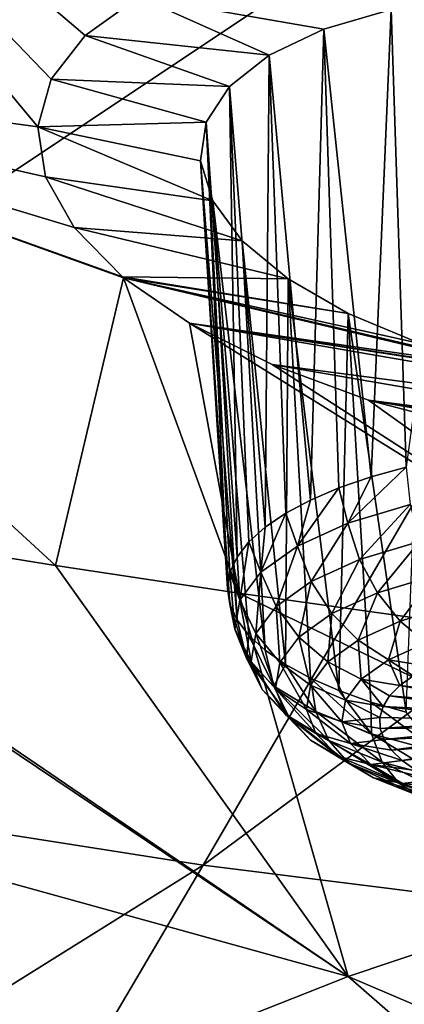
# Model space of a CAD drawing. Header units: metres. Extents: x -90 to 304, y -90 to 74.
# Tile 259 of 570: x 221.72 to 222.99, y 2.58 to 5.83. Entities that reach past the tile are written whole.
import ezdxf

# ---------------------------------------------------------------- set-up
doc = ezdxf.new("R2010")
doc.units = ezdxf.units.M
doc.layers.add('solid_21662050_350', color=7, linetype='CONTINUOUS')

msp = doc.modelspace()

# ---------------------------------------------------------------- linework, layer by layer
at = {"layer": 'solid_21662050_350'}
for points in [[(222.095139, 7.913171, 216.960693), (219.407639, 8.438294, 215.502106), (215.873734, 4.158753, 221.013428)], [(222.095139, 7.913171, 216.960693), (215.873734, 4.158753, 221.013428), (219.035385, 3.556889, 222.685165)], [(224.898575, 7.462947, 218.211243), (222.095139, 7.913171, 216.960693), (219.035385, 3.556889, 222.685165)], [(224.898575, 7.462947, 218.211243), (219.035385, 3.556889, 222.685165), (222.327042, 3.041162, 224.117661)], [(227.799805, 7.090538, 219.245651), (224.898575, 7.462947, 218.211243), (222.327042, 3.041162, 224.117661)], [(227.799805, 7.090538, 219.245651), (222.327042, 3.041162, 224.117661), (225.728302, 2.61477, 225.302002)], [(221.78067, 5.479685, 156.070602), (219.998795, 5.721337, 156.009125), (220.542526, 6.968151, 153.292496)], [(221.824982, 5.637024, 155.732086), (221.78067, 5.479685, 156.070602), (220.542526, 6.968151, 153.292496)], [(221.937027, 5.780984, 155.405258), (221.824982, 5.637024, 155.732086), (220.542526, 6.968151, 153.292496)], [(222.114517, 5.90861, 155.096756), (221.937027, 5.780984, 155.405258), (220.542526, 6.968151, 153.292496)], [(222.912384, 6.137657, 154.43045), (224.948883, 5.898389, 154.491547), (225.225464, 5.780206, 154.686737)], [(224.085236, 5.882438, 154.706741), (222.912384, 6.137657, 154.43045), (225.225464, 5.780206, 154.686737)], [(222.544846, 5.716536, 155.398041), (221.937027, 5.780984, 155.405258), (222.114517, 5.90861, 155.096756)], [(222.725449, 5.802401, 155.176758), (222.114517, 5.90861, 155.096756), (222.948532, 5.867152, 154.990067)], [(222.544846, 5.716536, 155.398041), (222.114517, 5.90861, 155.096756), (222.725449, 5.802401, 155.176758)], [(223.207916, 5.908783, 154.843994), (222.998093, 4.355036, 154.518188), (222.948532, 5.867152, 154.990067)], [(222.725449, 5.802401, 155.176758), (222.948532, 5.867152, 154.990067), (222.881622, 4.322984, 154.606888)], [(222.948532, 5.867152, 154.990067), (222.998093, 4.355036, 154.518188), (222.881622, 4.322984, 154.606888)], [(222.544846, 5.716536, 155.398041), (222.725449, 5.802401, 155.176758), (222.681335, 4.246816, 154.815887)], [(222.725449, 5.802401, 155.176758), (222.77565, 4.286778, 154.706482), (222.681335, 4.246816, 154.815887)], [(222.725449, 5.802401, 155.176758), (222.881622, 4.322984, 154.606888), (222.77565, 4.286778, 154.706482)], [(222.413757, 5.612712, 155.645462), (221.824982, 5.637024, 155.732086), (221.937027, 5.780984, 155.405258)], [(222.413757, 5.612712, 155.645462), (221.937027, 5.780984, 155.405258), (222.544846, 5.716536, 155.398041)], [(221.839493, 4.030635, 159.08223), (220.494858, 4.247913, 158.940704), (219.998795, 5.721337, 156.009125)], [(222.064194, 4.980808, 157.04599), (221.839493, 4.030635, 159.08223), (219.998795, 5.721337, 156.009125)], [(222.060776, 4.98363, 157.040878), (222.064194, 4.980808, 157.04599), (219.998795, 5.721337, 156.009125)], [(221.900375, 5.146658, 156.737289), (222.060776, 4.98363, 157.040878), (219.998795, 5.721337, 156.009125)], [(221.805771, 5.314416, 156.409317), (221.900375, 5.146658, 156.737289), (219.998795, 5.721337, 156.009125)], [(221.78067, 5.479685, 156.070602), (221.805771, 5.314416, 156.409317), (219.998795, 5.721337, 156.009125)], [(222.413757, 5.612712, 155.645462), (222.544846, 5.716536, 155.398041), (222.531662, 4.157409, 155.059204)], [(222.544846, 5.716536, 155.398041), (222.599701, 4.203535, 154.933899), (222.531662, 4.157409, 155.059204)], [(222.544846, 5.716536, 155.398041), (222.681335, 4.246816, 154.815887), (222.599701, 4.203535, 154.933899)], [(222.33725, 5.494728, 155.909805), (221.78067, 5.479685, 156.070602), (221.824982, 5.637024, 155.732086)], [(222.33725, 5.494728, 155.909805), (221.824982, 5.637024, 155.732086), (222.413757, 5.612712, 155.645462)], [(222.33725, 5.494728, 155.909805), (222.413757, 5.612712, 155.645462), (222.439148, 4.058669, 155.326218)], [(222.413757, 5.612712, 155.645462), (222.477936, 4.108943, 155.19046), (222.439148, 4.058669, 155.326218)], [(222.413757, 5.612712, 155.645462), (222.531662, 4.157409, 155.059204), (222.477936, 4.108943, 155.19046)], [(222.318512, 5.367017, 156.181122), (221.78067, 5.479685, 156.070602), (222.33725, 5.494728, 155.909805)], [(222.358612, 5.23452, 156.449051), (221.805771, 5.314416, 156.409317), (221.78067, 5.479685, 156.070602)], [(222.358612, 5.23452, 156.449051), (221.78067, 5.479685, 156.070602), (222.318512, 5.367017, 156.181122)], [(222.318512, 5.367017, 156.181122), (222.33725, 5.494728, 155.909805), (222.407837, 3.954912, 155.60524)], [(222.33725, 5.494728, 155.909805), (222.415695, 4.007137, 155.464981), (222.407837, 3.954912, 155.60524)], [(222.33725, 5.494728, 155.909805), (222.439148, 4.058669, 155.326218), (222.415695, 4.007137, 155.464981)], [(222.318512, 5.367017, 156.181122), (222.41568, 3.902566, 155.745453), (222.439117, 3.850673, 155.884094)], [(222.358612, 5.23452, 156.449051), (222.318512, 5.367017, 156.181122), (222.439117, 3.850673, 155.884094)], [(222.318512, 5.367017, 156.181122), (222.407837, 3.954912, 155.60524), (222.41568, 3.902566, 155.745453)], [(222.456299, 5.102551, 156.703094), (221.900375, 5.146658, 156.737289), (221.805771, 5.314416, 156.409317)], [(222.456299, 5.102551, 156.703094), (221.805771, 5.314416, 156.409317), (222.358612, 5.23452, 156.449051)], [(222.358612, 5.23452, 156.449051), (222.477905, 3.799801, 156.019623), (222.531601, 3.750508, 156.150574)], [(222.456299, 5.102551, 156.703094), (222.358612, 5.23452, 156.449051), (222.531601, 3.750508, 156.150574)], [(222.358612, 5.23452, 156.449051), (222.439117, 3.850673, 155.884094), (222.477905, 3.799801, 156.019623)], [(222.607407, 4.976836, 156.932587), (222.060776, 4.98363, 157.040878), (221.900375, 5.146658, 156.737289)], [(222.607407, 4.976836, 156.932587), (221.900375, 5.146658, 156.737289), (222.456299, 5.102551, 156.703094)], [(222.456299, 5.102551, 156.703094), (222.531601, 3.750508, 156.150574), (222.59964, 3.703333, 156.275513)], [(222.607407, 4.976836, 156.932587), (222.456299, 5.102551, 156.703094), (222.59964, 3.703333, 156.275513)], [(222.445084, 3.938975, 159.141266), (221.839493, 4.030635, 159.08223), (222.064194, 4.980808, 157.04599)], [(222.805756, 4.86236, 157.12886), (222.064194, 4.980808, 157.04599), (222.060776, 4.98363, 157.040878)], [(222.805756, 4.86236, 157.12886), (222.060776, 4.98363, 157.040878), (222.607407, 4.976836, 156.932587)], [(222.281921, 4.830672, 157.310638), (222.445084, 3.938975, 159.141266), (222.064194, 4.980808, 157.04599)], [(223.314285, 4.683485, 157.395294), (222.281921, 4.830672, 157.310638), (222.064194, 4.980808, 157.04599)], [(223.04425, 4.763296, 157.28508), (222.064194, 4.980808, 157.04599), (222.805756, 4.86236, 157.12886)], [(223.175964, 4.720748, 157.346283), (222.064194, 4.980808, 157.04599), (223.04425, 4.763296, 157.28508)], [(223.314285, 4.683485, 157.395294), (222.064194, 4.980808, 157.04599), (223.175964, 4.720748, 157.346283)], [(222.607407, 4.976836, 156.932587), (222.59964, 3.703333, 156.275513), (222.681244, 3.658794, 156.393051)], [(222.607407, 4.976836, 156.932587), (222.681244, 3.658794, 156.393051), (222.775558, 3.617378, 156.501923)], [(222.805756, 4.86236, 157.12886), (222.607407, 4.976836, 156.932587), (222.775558, 3.617378, 156.501923)], [(222.805756, 4.86236, 157.12886), (222.775558, 3.617378, 156.501923), (222.881531, 3.579539, 156.600922)], [(222.805756, 4.86236, 157.12886), (222.881531, 3.579539, 156.600922), (222.997986, 3.545692, 156.688965)], [(223.04425, 4.763296, 157.28508), (222.805756, 4.86236, 157.12886), (222.997986, 3.545692, 156.688965)], [(222.281921, 4.830672, 157.310638), (224.695145, 4.414895, 157.682983), (222.554886, 4.693979, 157.536224)], [(223.60466, 4.626401, 157.454742), (224.695145, 4.414895, 157.682983), (222.281921, 4.830672, 157.310638)], [(222.281921, 4.830672, 157.310638), (224.085068, 3.709317, 159.287277), (222.445084, 3.938975, 159.141266)], [(222.281921, 4.830672, 157.310638), (222.554886, 4.693979, 157.536224), (224.085068, 3.709317, 159.287277)], [(223.457672, 4.651937, 157.431564), (222.281921, 4.830672, 157.310638), (223.314285, 4.683485, 157.395294)], [(223.60466, 4.626401, 157.454742), (222.281921, 4.830672, 157.310638), (223.457672, 4.651937, 157.431564)], [(222.554886, 4.693979, 157.536224), (224.695145, 4.414895, 157.682983), (224.343384, 4.386444, 157.811249)], [(222.554886, 4.693979, 157.536224), (224.343384, 4.386444, 157.811249), (222.872925, 4.577184, 157.711945)], [(222.554886, 4.693979, 157.536224), (222.872925, 4.577184, 157.711945), (224.085068, 3.709317, 159.287277)], [(222.872925, 4.577184, 157.711945), (224.343384, 4.386444, 157.811249), (224.213867, 4.383672, 157.84256)], [(222.872925, 4.577184, 157.711945), (224.213867, 4.383672, 157.84256), (223.96904, 4.38871, 157.88063)], [(222.872925, 4.577184, 157.711945), (223.222946, 4.48548, 157.830093), (224.085068, 3.709317, 159.287277)], [(222.872925, 4.577184, 157.711945), (223.96904, 4.38871, 157.88063), (223.222946, 4.48548, 157.830093)], [(222.804977, 4.170146, 154.665695), (222.881622, 4.322984, 154.606888), (222.998093, 4.355036, 154.518188)], [(222.804977, 4.170146, 154.665695), (222.998093, 4.355036, 154.518188), (223.011261, 4.232594, 154.493362)], [(222.804977, 4.170146, 154.665695), (222.77565, 4.286778, 154.706482), (222.881622, 4.322984, 154.606888)], [(222.638412, 4.094564, 154.87233), (222.681335, 4.246816, 154.815887), (222.77565, 4.286778, 154.706482)], [(222.804977, 4.170146, 154.665695), (222.638412, 4.094564, 154.87233), (222.77565, 4.286778, 154.706482)], [(222.806152, 2.67311, 161.770355), (219.018692, 3.721542, 160.418411), (220.45314, 4.254965, 158.936066)], [(222.806152, 2.67311, 161.770355), (220.45314, 4.254965, 158.936066), (220.494858, 4.247913, 158.940704)], [(222.806152, 2.67311, 161.770355), (220.494858, 4.247913, 158.940704), (221.839493, 4.030635, 159.08223)], [(222.638412, 4.094564, 154.87233), (222.599701, 4.203535, 154.933899), (222.681335, 4.246816, 154.815887)], [(222.844009, 4.050195, 154.6604), (222.804977, 4.170146, 154.665695), (223.011261, 4.232594, 154.493362)], [(222.844009, 4.050195, 154.6604), (223.011261, 4.232594, 154.493362), (223.042313, 4.110228, 154.49472)], [(222.517975, 4.008751, 155.105316), (222.531662, 4.157409, 155.059204), (222.599701, 4.203535, 154.933899)], [(222.638412, 4.094564, 154.87233), (222.517975, 4.008751, 155.105316), (222.599701, 4.203535, 154.933899)], [(222.683884, 3.977535, 154.859055), (222.638412, 4.094564, 154.87233), (222.804977, 4.170146, 154.665695)], [(222.683884, 3.977535, 154.859055), (222.804977, 4.170146, 154.665695), (222.844009, 4.050195, 154.6604)], [(222.517975, 4.008751, 155.105316), (222.477936, 4.108943, 155.19046), (222.531662, 4.157409, 155.059204)], [(222.448288, 3.916007, 155.355713), (222.439148, 4.058669, 155.326218), (222.477936, 4.108943, 155.19046)], [(222.517975, 4.008751, 155.105316), (222.448288, 3.916007, 155.355713), (222.477936, 4.108943, 155.19046)], [(222.844009, 4.050195, 154.6604), (223.042313, 4.110228, 154.49472), (222.902847, 3.939912, 154.678131)], [(222.902847, 3.939912, 154.678131), (223.042313, 4.110228, 154.49472), (223.089264, 3.996343, 154.5224)], [(222.5681, 3.89504, 155.083038), (222.517975, 4.008751, 155.105316), (222.638412, 4.094564, 154.87233)], [(222.5681, 3.89504, 155.083038), (222.638412, 4.094564, 154.87233), (222.683884, 3.977535, 154.859055)], [(222.448288, 3.916007, 155.355713), (222.415695, 4.007137, 155.464981), (222.439148, 4.058669, 155.326218)], [(222.683884, 3.977535, 154.859055), (222.844009, 4.050195, 154.6604), (222.752335, 3.871613, 154.864853)], [(222.844009, 4.050195, 154.6604), (222.902847, 3.939912, 154.678131), (222.752335, 3.871613, 154.864853)], [(222.806152, 2.67311, 161.770355), (221.839493, 4.030635, 159.08223), (222.445084, 3.938975, 159.141266)], [(222.432022, 3.819894, 155.613892), (222.407837, 3.954912, 155.60524), (222.415695, 4.007137, 155.464981)], [(222.448288, 3.916007, 155.355713), (222.432022, 3.819894, 155.613892), (222.415695, 4.007137, 155.464981)], [(222.501099, 3.805881, 155.323746), (222.448288, 3.916007, 155.355713), (222.517975, 4.008751, 155.105316)], [(222.501099, 3.805881, 155.323746), (222.517975, 4.008751, 155.105316), (222.5681, 3.89504, 155.083038)], [(222.5681, 3.89504, 155.083038), (222.683884, 3.977535, 154.859055), (222.643509, 3.79407, 155.075394)], [(222.683884, 3.977535, 154.859055), (222.752335, 3.871613, 154.864853), (222.643509, 3.79407, 155.075394)], [(222.902847, 3.939912, 154.678131), (223.089264, 3.996343, 154.5224), (222.977768, 3.846331, 154.717758)], [(222.977768, 3.846331, 154.717758), (223.089264, 3.996343, 154.5224), (223.149109, 3.898199, 154.574615)], [(222.432022, 3.819894, 155.613892), (222.41568, 3.902566, 155.745453), (222.407837, 3.954912, 155.60524)], [(224.140717, 3.121298, 160.525467), (222.445084, 3.938975, 159.141266), (224.085068, 3.709317, 159.287277)], [(224.140717, 3.121298, 160.525467), (222.806152, 2.67311, 161.770355), (222.445084, 3.938975, 159.141266)], [(222.752335, 3.871613, 154.864853), (222.902847, 3.939912, 154.678131), (222.839432, 3.783554, 154.889389)], [(222.902847, 3.939912, 154.678131), (222.977768, 3.846331, 154.717758), (222.839432, 3.783554, 154.889389)], [(222.469818, 3.724106, 155.869919), (222.439117, 3.850673, 155.884094), (222.41568, 3.902566, 155.745453)], [(222.432022, 3.819894, 155.613892), (222.469818, 3.724106, 155.869919), (222.41568, 3.902566, 155.745453)], [(222.485474, 3.713484, 155.57193), (222.432022, 3.819894, 155.613892), (222.448288, 3.916007, 155.355713)], [(222.485474, 3.713484, 155.57193), (222.448288, 3.916007, 155.355713), (222.501099, 3.805881, 155.323746)], [(222.501099, 3.805881, 155.323746), (222.5681, 3.89504, 155.083038), (222.580536, 3.710263, 155.301666)], [(222.5681, 3.89504, 155.083038), (222.643509, 3.79407, 155.075394), (222.580536, 3.710263, 155.301666)], [(222.643509, 3.79407, 155.075394), (222.752335, 3.871613, 154.864853), (222.739395, 3.71228, 155.082901)], [(222.752335, 3.871613, 154.864853), (222.839432, 3.783554, 154.889389), (222.739395, 3.71228, 155.082901)], [(222.977768, 3.846331, 154.717758), (223.149109, 3.898199, 154.574615), (223.06398, 3.775417, 154.776733)], [(222.469818, 3.724106, 155.869919), (222.477905, 3.799801, 156.019623), (222.439117, 3.850673, 155.884094)], [(222.839432, 3.783554, 154.889389), (222.977768, 3.846331, 154.717758), (222.93959, 3.718971, 154.931061)], [(222.977768, 3.846331, 154.717758), (223.06398, 3.775417, 154.776733), (222.93959, 3.718971, 154.931061)], [(222.521805, 3.6214, 155.818069), (222.469818, 3.724106, 155.869919), (222.432022, 3.819894, 155.613892)], [(222.521805, 3.6214, 155.818069), (222.432022, 3.819894, 155.613892), (222.485474, 3.713484, 155.57193)], [(222.485474, 3.713484, 155.57193), (222.501099, 3.805881, 155.323746), (222.565842, 3.623411, 155.534958)], [(222.501099, 3.805881, 155.323746), (222.580536, 3.710263, 155.301666), (222.565842, 3.623411, 155.534958)], [(222.469818, 3.724106, 155.869919), (222.560226, 3.632325, 156.113968), (222.477905, 3.799801, 156.019623)], [(222.560226, 3.632325, 156.113968), (222.531601, 3.750508, 156.150574), (222.477905, 3.799801, 156.019623)], [(222.580536, 3.710263, 155.301666), (222.643509, 3.79407, 155.075394), (222.681503, 3.635248, 155.290863)], [(222.643509, 3.79407, 155.075394), (222.739395, 3.71228, 155.082901), (222.681503, 3.635248, 155.290863)], [(222.739395, 3.71228, 155.082901), (222.839432, 3.783554, 154.889389), (222.84964, 3.654884, 155.105057)], [(222.839432, 3.783554, 154.889389), (222.93959, 3.718971, 154.931061), (222.84964, 3.654884, 155.105057)], [(222.93959, 3.718971, 154.931061), (223.06398, 3.775417, 154.776733), (223.074692, 3.696984, 154.94632)], [(222.560226, 3.632325, 156.113968), (222.59964, 3.703333, 156.275513), (222.531601, 3.750508, 156.150574)], [(222.806152, 2.67311, 161.770355), (221.581635, 2.190221, 163.111633), (219.018692, 3.721542, 160.418411)], [(222.608719, 3.533167, 156.052673), (222.560226, 3.632325, 156.113968), (222.469818, 3.724106, 155.869919)], [(222.608719, 3.533167, 156.052673), (222.469818, 3.724106, 155.869919), (222.521805, 3.6214, 155.818069)], [(222.485474, 3.713484, 155.57193), (222.565842, 3.623411, 155.534958), (222.599991, 3.536854, 155.766312)], [(222.521805, 3.6214, 155.818069), (222.485474, 3.713484, 155.57193), (222.599991, 3.536854, 155.766312)], [(222.565842, 3.623411, 155.534958), (222.580536, 3.710263, 155.301666), (222.667999, 3.555419, 155.505295)], [(222.580536, 3.710263, 155.301666), (222.681503, 3.635248, 155.290863), (222.667999, 3.555419, 155.505295)], [(222.681503, 3.635248, 155.290863), (222.739395, 3.71228, 155.082901), (222.797592, 3.585621, 155.292053)], [(222.739395, 3.71228, 155.082901), (222.84964, 3.654884, 155.105057), (222.797592, 3.585621, 155.292053)], [(222.84964, 3.654884, 155.105057), (222.93959, 3.718971, 154.931061), (222.976425, 3.633953, 155.117691)], [(222.93959, 3.718971, 154.931061), (223.020432, 3.666472, 155.029434), (222.976425, 3.633953, 155.117691)], [(222.93959, 3.718971, 154.931061), (223.074692, 3.696984, 154.94632), (223.020432, 3.666472, 155.029434)], [(222.560226, 3.632325, 156.113968), (222.699753, 3.548078, 156.336655), (222.59964, 3.703333, 156.275513)], [(222.699753, 3.548078, 156.336655), (222.681244, 3.658794, 156.393051), (222.59964, 3.703333, 156.275513)], [(222.883041, 3.474602, 156.529419), (222.775558, 3.617378, 156.501923), (222.681244, 3.658794, 156.393051)], [(222.699753, 3.548078, 156.336655), (222.883041, 3.474602, 156.529419), (222.681244, 3.658794, 156.393051)], [(222.797592, 3.585621, 155.292053), (222.84964, 3.654884, 155.105057), (222.921265, 3.564551, 155.30513)], [(222.84964, 3.654884, 155.105057), (222.943237, 3.599837, 155.209976), (222.921265, 3.564551, 155.30513)], [(222.84964, 3.654884, 155.105057), (222.976425, 3.633953, 155.117691), (222.943237, 3.599837, 155.209976)], [(223.379105, 3.587036, 155.251099), (222.976425, 3.633953, 155.117691), (223.020432, 3.666472, 155.029434)], [(222.521805, 3.6214, 155.818069), (222.599991, 3.536854, 155.766312), (222.681686, 3.453918, 155.986847)], [(222.608719, 3.533167, 156.052673), (222.521805, 3.6214, 155.818069), (222.681686, 3.453918, 155.986847)], [(222.742844, 3.452177, 156.266754), (222.699753, 3.548078, 156.336655), (222.560226, 3.632325, 156.113968)], [(222.742844, 3.452177, 156.266754), (222.560226, 3.632325, 156.113968), (222.608719, 3.533167, 156.052673)], [(222.565842, 3.623411, 155.534958), (222.667999, 3.555419, 155.505295), (222.699402, 3.47586, 155.717957)], [(222.599991, 3.536854, 155.766312), (222.565842, 3.623411, 155.534958), (222.699402, 3.47586, 155.717957)], [(222.667999, 3.555419, 155.505295), (222.681503, 3.635248, 155.290863), (222.785446, 3.513842, 155.484863)], [(222.681503, 3.635248, 155.290863), (222.797592, 3.585621, 155.292053), (222.785446, 3.513842, 155.484863)], [(222.883041, 3.474602, 156.529419), (222.881531, 3.579539, 156.600922), (222.775558, 3.617378, 156.501923)], [(223.356461, 3.565775, 155.308655), (222.943237, 3.599837, 155.209976), (222.976425, 3.633953, 155.117691)], [(223.379105, 3.587036, 155.251099), (223.356461, 3.565775, 155.308655), (222.976425, 3.633953, 155.117691)], [(222.785446, 3.513842, 155.484863), (222.797592, 3.585621, 155.292053), (222.910782, 3.528541, 155.401962)], [(222.797592, 3.585621, 155.292053), (222.921265, 3.564551, 155.30513), (222.910782, 3.528541, 155.401962)], [(223.103058, 3.41472, 156.68486), (222.997986, 3.545692, 156.688965), (222.881531, 3.579539, 156.600922)], [(222.883041, 3.474602, 156.529419), (223.103058, 3.41472, 156.68486), (222.881531, 3.579539, 156.600922)], [(223.342026, 3.543603, 155.368454), (222.921265, 3.564551, 155.30513), (222.943237, 3.599837, 155.209976)], [(223.356461, 3.565775, 155.308655), (223.342026, 3.543603, 155.368454), (222.943237, 3.599837, 155.209976)], [(222.327042, 3.041162, 224.117661), (219.035385, 3.556889, 222.685165), (215.744446, -1.070291, 228.040787)], [(222.667999, 3.555419, 155.505295), (222.785446, 3.513842, 155.484863), (222.813675, 3.442306, 155.676071)], [(222.699402, 3.47586, 155.717957), (222.667999, 3.555419, 155.505295), (222.813675, 3.442306, 155.676071)], [(222.919052, 3.381541, 156.452072), (222.883041, 3.474602, 156.529419), (222.699753, 3.548078, 156.336655)], [(222.919052, 3.381541, 156.452072), (222.699753, 3.548078, 156.336655), (222.742844, 3.452177, 156.266754)], [(223.336044, 3.520897, 155.429504), (222.910782, 3.528541, 155.401962), (222.921265, 3.564551, 155.30513)], [(223.342026, 3.543603, 155.368454), (223.336044, 3.520897, 155.429504), (222.921265, 3.564551, 155.30513)], [(222.599991, 3.536854, 155.766312), (222.699402, 3.47586, 155.717957), (222.774475, 3.399629, 155.920654)], [(222.681686, 3.453918, 155.986847), (222.599991, 3.536854, 155.766312), (222.774475, 3.399629, 155.920654)], [(222.608719, 3.533167, 156.052673), (222.681686, 3.453918, 155.986847), (222.80777, 3.377788, 156.188065)], [(222.742844, 3.452177, 156.266754), (222.608719, 3.533167, 156.052673), (222.80777, 3.377788, 156.188065)], [(222.785446, 3.513842, 155.484863), (222.910782, 3.528541, 155.401962), (222.911942, 3.492258, 155.499252)], [(222.785446, 3.513842, 155.484863), (222.911942, 3.492258, 155.499252), (222.924728, 3.456159, 155.595779)], [(222.813675, 3.442306, 155.676071), (222.785446, 3.513842, 155.484863), (222.924728, 3.456159, 155.595779)], [(223.336044, 3.520897, 155.429504), (222.911942, 3.492258, 155.499252), (222.910782, 3.528541, 155.401962)], [(223.336044, 3.520897, 155.429504), (223.338608, 3.498048, 155.490723), (222.911942, 3.492258, 155.499252)], [(223.338608, 3.498048, 155.490723), (222.924728, 3.456159, 155.595779), (222.911942, 3.492258, 155.499252)], [(223.338608, 3.498048, 155.490723), (223.34967, 3.475439, 155.551102), (222.924728, 3.456159, 155.595779)], [(222.681686, 3.453918, 155.986847), (222.774475, 3.399629, 155.920654), (222.890366, 3.329655, 156.105606)], [(222.80777, 3.377788, 156.188065), (222.681686, 3.453918, 155.986847), (222.890366, 3.329655, 156.105606)], [(222.699402, 3.47586, 155.717957), (222.813675, 3.442306, 155.676071), (222.881195, 3.373763, 155.858322)], [(222.774475, 3.399629, 155.920654), (222.699402, 3.47586, 155.717957), (222.881195, 3.373763, 155.858322)], [(222.742844, 3.452177, 156.266754), (222.80777, 3.377788, 156.188065), (222.973389, 3.311393, 156.362259)], [(222.919052, 3.381541, 156.452072), (222.742844, 3.452177, 156.266754), (222.973389, 3.311393, 156.362259)], [(222.813675, 3.442306, 155.676071), (222.924728, 3.456159, 155.595779), (222.948959, 3.420699, 155.690308)], [(223.130554, 3.323975, 156.601501), (223.103058, 3.41472, 156.68486), (222.883041, 3.474602, 156.529419)], [(223.130554, 3.323975, 156.601501), (222.883041, 3.474602, 156.529419), (222.919052, 3.381541, 156.452072)], [(223.34967, 3.475439, 155.551102), (222.948959, 3.420699, 155.690308), (222.924728, 3.456159, 155.595779)], [(223.34967, 3.475439, 155.551102), (223.369064, 3.453474, 155.609558), (222.948959, 3.420699, 155.690308)], [(223.369064, 3.453474, 155.609558), (222.984344, 3.386323, 155.781693), (222.948959, 3.420699, 155.690308)], [(223.369064, 3.453474, 155.609558), (223.396439, 3.432512, 155.665146), (222.984344, 3.386323, 155.781693)], [(222.813675, 3.442306, 155.676071), (222.948959, 3.420699, 155.690308), (222.984344, 3.386323, 155.781693)], [(222.881195, 3.373763, 155.858322), (222.813675, 3.442306, 155.676071), (222.984344, 3.386323, 155.781693)], [(223.396439, 3.432512, 155.665146), (223.030441, 3.353462, 155.868744), (222.984344, 3.386323, 155.781693)], [(222.774475, 3.399629, 155.920654), (222.881195, 3.373763, 155.858322), (222.985382, 3.310845, 156.024643)], [(222.890366, 3.329655, 156.105606), (222.774475, 3.399629, 155.920654), (222.985382, 3.310845, 156.024643)], [(222.881195, 3.373763, 155.858322), (222.984344, 3.386323, 155.781693), (223.030441, 3.353462, 155.868744)], [(222.80777, 3.377788, 156.188065), (222.890366, 3.329655, 156.105606), (223.042603, 3.268627, 156.265717)], [(222.973389, 3.311393, 156.362259), (222.80777, 3.377788, 156.188065), (223.042603, 3.268627, 156.265717)], [(222.881195, 3.373763, 155.858322), (223.030441, 3.353462, 155.868744), (223.08667, 3.322532, 155.950378)], [(222.985382, 3.310845, 156.024643), (222.881195, 3.373763, 155.858322), (223.08667, 3.322532, 155.950378)], [(222.919052, 3.381541, 156.452072), (222.973389, 3.311393, 156.362259), (223.172211, 3.257281, 156.502731)], [(223.130554, 3.323975, 156.601501), (222.919052, 3.381541, 156.452072), (223.172211, 3.257281, 156.502731)], [(222.890366, 3.329655, 156.105606), (222.985382, 3.310845, 156.024643), (223.122269, 3.255972, 156.168594)], [(223.042603, 3.268627, 156.265717), (222.890366, 3.329655, 156.105606), (223.122269, 3.255972, 156.168594)], [(222.985382, 3.310845, 156.024643), (223.08667, 3.322532, 155.950378), (223.152313, 3.29392, 156.025574)], [(222.973389, 3.311393, 156.362259), (223.042603, 3.268627, 156.265717), (223.225342, 3.218891, 156.394821)], [(223.172211, 3.257281, 156.502731), (222.973389, 3.311393, 156.362259), (223.225342, 3.218891, 156.394821)], [(223.122269, 3.255972, 156.168594), (222.985382, 3.310845, 156.024643), (223.152313, 3.29392, 156.025574)], [(225.738052, 1.424147, 163.966904), (222.806152, 2.67311, 161.770355), (224.140717, 3.121298, 160.525467)], [(222.327042, 3.041162, 224.117661), (215.744446, -1.070291, 228.040787), (219.554276, -1.665131, 229.693024)], [(225.728302, 2.61477, 225.302002), (222.327042, 3.041162, 224.117661), (219.554276, -1.665131, 229.693024)], [(224.699356, 1.021744, 165.084625), (221.581635, 2.190221, 163.111633), (222.806152, 2.67311, 161.770355)], [(224.699356, 1.021744, 165.084625), (222.806152, 2.67311, 161.770355), (225.738052, 1.424147, 163.966904)], [(225.728302, 2.61477, 225.302002), (219.554276, -1.665131, 229.693024), (223.490128, -2.1569, 231.05896)]]:
    msp.add_3dface(points, dxfattribs=at)

doc.saveas('drawing.dxf')
